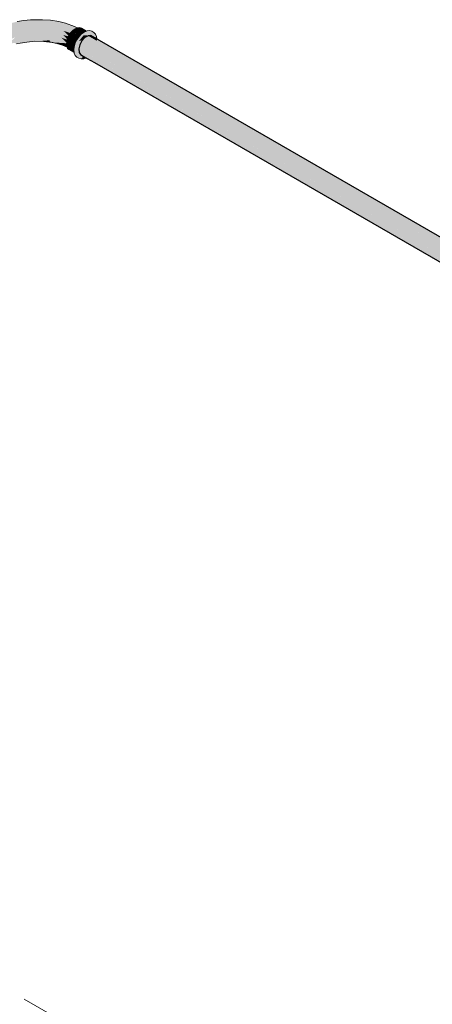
# Model space of a CAD drawing. Header units: millimetres. Extents: x 2 to 902, y -447 to 199.
# Tile 265 of 656: x 90.49 to 92.8, y 37.05 to 42.57. Entities that reach past the tile are written whole.
import ezdxf

# ---------------------------------------------------------------- set-up
doc = ezdxf.new("R2010")
doc.units = ezdxf.units.MM
doc.header["$MEASUREMENT"] = 0
doc.linetypes.add('JIS_02_2.0', pattern=[0.3, 0.2, -0.1])
for name, color, linetype, lineweight in [('AF-Condutos', 4, 'Continuous', 25), ('AF-Conexões', 9, 'Continuous', 18), ('DI-Área do detalhe', 7, 'JIS_02_2.0', 9)]:
    doc.layers.add(name, color=color, linetype=linetype, lineweight=lineweight)

msp = doc.modelspace()

# ---------------------------------------------------------------- hatches: boundary and pattern name
at = {"layer": 'AF-Condutos', "linetype": 'Continuous'}
for points in [[(90.9222, 42.448), (90.8732, 42.4765), (90.8552, 42.4661), (90.8387, 42.4482), (90.8267, 42.4258), (90.9143, 42.3748), (90.9345, 42.3631), (90.9345, 42.3636), (90.9144, 42.3752), (90.9345, 42.3636), (90.9345, 42.3631), (96.2677, 39.2844), (90.9307, 42.3946), (90.9173, 42.4024), (90.9306, 42.3947), (90.9306, 42.3951), (90.9173, 42.4028), (90.9306, 42.3951), (90.9306, 42.3947), (96.2797, 39.3068), (90.927, 42.4243), (90.9201, 42.4283), (90.927, 42.4243), (90.927, 42.4247), (90.9201, 42.4287), (90.927, 42.4247), (90.927, 42.4243), (96.2962, 39.3248), (90.9243, 42.4468)], [(90.9233, 42.4581), (90.8896, 42.4776), (90.8732, 42.4765)], [(90.9229, 42.4582), (90.8732, 42.4765), (90.9222, 42.4482), (90.9242, 42.4471), (90.9231, 42.4564)], [(90.9233, 42.4581), (90.9229, 42.4582), (90.9231, 42.4564), (90.9242, 42.4471), (90.8732, 42.4765), (90.9243, 42.4468), (96.3142, 39.3352)], [(96.3066, 39.3501), (90.8896, 42.4776), (96.2965, 39.3454), (96.2992, 39.3447), (96.3052, 39.3491), (96.307, 39.3499)], [(96.2968, 39.3452), (90.9243, 42.4468), (96.2826, 39.3326), (96.2899, 39.338), (96.2985, 39.3442)], [(90.8975, 42.3846), (90.8267, 42.4258), (90.8211, 42.4028), (90.8816, 42.3679), (90.9117, 42.3505), (90.8211, 42.4028), (90.9117, 42.3502), (90.938, 42.335), (96.2621, 39.2614), (90.9379, 42.3354), (96.2621, 39.2614), (90.9345, 42.363), (90.9143, 42.3748)], [(90.8815, 42.3677), (90.8211, 42.4028), (90.823, 42.3832), (90.868, 42.3572), (90.8703, 42.3559), (90.9099, 42.333), (90.9404, 42.3154), (90.9384, 42.3313), (90.9114, 42.347), (90.8794, 42.3655), (90.9114, 42.347), (90.9384, 42.3313), (90.9404, 42.3154), (96.264, 39.2418), (90.938, 42.3349), (90.9117, 42.3502), (90.882, 42.3674)], [(96.2635, 39.3051), (96.2689, 39.313), (96.2677, 39.3138), (90.9173, 42.4024), (96.2546, 39.292), (96.2567, 39.2908)], [(96.2824, 39.3327), (90.9201, 42.4283), (96.2673, 39.3141), (96.269, 39.3131), (96.2704, 39.3152), (96.2757, 39.323), (96.2841, 39.3318)], [(96.2463, 39.2471), (96.2468, 39.2518), (96.2456, 39.2524), (90.823, 42.3832), (96.246, 39.2447), (96.2466, 39.2443)], [(90.8616, 42.3533), (90.8622, 42.353), (90.8656, 42.351), (90.8677, 42.3498), (90.8684, 42.3499), (90.8677, 42.3498), (90.9091, 42.3259), (96.273, 39.229), (90.9098, 42.3329), (90.8788, 42.3509), (90.8703, 42.3558), (90.8691, 42.3565), (90.8688, 42.3564), (90.8642, 42.3544), (90.8688, 42.3564), (90.8691, 42.3565), (90.8676, 42.3569), (90.8691, 42.3565), (90.868, 42.3572), (90.823, 42.3832), (90.832, 42.3704)], [(96.2445, 39.2531), (96.2468, 39.2518), (96.2483, 39.2658), (96.2492, 39.2689), (96.2486, 39.2692), (90.9117, 42.3502)], [(96.2468, 39.2703), (96.2492, 39.2689), (96.2542, 39.2856), (96.2566, 39.2908), (96.2558, 39.2913), (90.9143, 42.3748)]]:
    msp.add_hatch(color=151, dxfattribs=at).paths.add_polyline_path(points)
at = {"layer": 'AF-Conexões', "linetype": 'Continuous'}
for points in [[(90.6228, 42.4446), (90.6766, 42.4382), (90.66, 42.4415), (90.6154, 42.4474), (90.5746, 42.4516), (90.6099, 42.448), (90.6154, 42.4474), (90.6155, 42.4485), (90.6157, 42.4572), (90.6154, 42.4474), (90.6583, 42.4507), (90.66, 42.4415), (90.6982, 42.4368), (90.7217, 42.4364), (90.6908, 42.4469), (90.7217, 42.4364), (90.7527, 42.434), (90.7529, 42.4359), (90.7532, 42.4383), (90.7224, 42.4495), (90.7532, 42.4383), (90.7243, 42.4657), (90.6822, 42.4612), (90.6389, 42.4685), (90.594, 42.4709), (90.6389, 42.4685), (90.6822, 42.4612), (90.7243, 42.4657), (90.7563, 42.4538), (90.757, 42.4562), (90.7353, 42.4797), (90.6983, 42.4868), (90.6587, 42.48), (90.6983, 42.4868), (90.7353, 42.4797), (90.7638, 42.4727), (90.7649, 42.4749), (90.736, 42.5037), (90.6954, 42.5082), (90.6578, 42.4992), (90.6155, 42.4995), (90.6578, 42.4992), (90.6954, 42.5082), (90.736, 42.5037), (90.775, 42.4909), (90.7766, 42.4932), (90.7588, 42.5143), (90.7877, 42.5054), (90.7854, 42.5061), (90.7822, 42.5013), (90.7854, 42.5061), (90.7588, 42.5143), (90.7744, 42.4957), (90.782, 42.501), (90.7744, 42.4957), (90.7765, 42.4932), (90.7769, 42.4936), (90.7816, 42.4985), (90.7798, 42.4978), (90.7816, 42.4985), (90.788, 42.5053), (90.7888, 42.5061), (90.7898, 42.5072), (90.7888, 42.5061), (90.7901, 42.5071), (90.7899, 42.5073), (90.7695, 42.527), (90.7222, 42.5312), (90.689, 42.5286), (90.6582, 42.5207), (90.689, 42.5286), (90.7222, 42.5312), (90.7695, 42.527), (90.7876, 42.5095), (90.7901, 42.5071), (90.7946, 42.5104), (90.8011, 42.5151), (90.8015, 42.5154), (90.8009, 42.5152), (90.8015, 42.5154), (90.8029, 42.516), (90.8025, 42.5161), (90.8026, 42.5162), (90.769, 42.5376), (90.8029, 42.516), (90.8111, 42.5195), (90.8126, 42.5201), (90.7981, 42.5281), (90.7477, 42.5461), (90.729, 42.5453), (90.7477, 42.5461), (90.7107, 42.5554), (90.6857, 42.5574), (90.6919, 42.5478), (90.6857, 42.5574), (90.7107, 42.5554), (90.6625, 42.5634), (90.6514, 42.5581), (90.6534, 42.5427), (90.6219, 42.518), (90.6534, 42.5427), (90.6514, 42.5581), (90.6625, 42.5634), (90.6185, 42.5661), (90.6164, 42.5534), (90.5879, 42.5457), (90.5921, 42.5306), (90.5692, 42.5051), (90.5722, 42.4855), (90.5491, 42.4685), (90.5722, 42.4855), (90.5692, 42.5051), (90.5921, 42.5306), (90.5879, 42.5457), (90.6164, 42.5534), (90.6185, 42.5661), (90.5512, 42.5657), (90.5848, 42.5643), (90.5512, 42.5657), (90.5137, 42.5618), (90.5464, 42.5612), (90.5727, 42.5563), (90.5464, 42.5612), (90.5137, 42.5618), (90.4942, 42.5562), (90.5147, 42.5528), (90.5271, 42.5374), (90.53, 42.5143), (90.5298, 42.4878), (90.53, 42.5143), (90.5271, 42.5374), (90.5147, 42.5528), (90.4942, 42.5562), (90.5137, 42.5618), (90.477, 42.5554), (90.4386, 42.5456), (90.4604, 42.5456), (90.4715, 42.5333), (90.4885, 42.5164), (90.4715, 42.5333), (90.4604, 42.5456), (90.4386, 42.5456), (90.3898, 42.528), (90.3746, 42.5205), (90.3754, 42.5201), (90.3769, 42.5195), (90.3851, 42.516), (90.4197, 42.5379), (90.3854, 42.5162), (90.3865, 42.5154), (90.3869, 42.5151), (90.3871, 42.5152), (90.4187, 42.5271), (90.3981, 42.5073), (90.3992, 42.5061), (90.4, 42.5053), (90.4002, 42.5054), (90.43, 42.5148), (90.4114, 42.4931), (90.413, 42.4908), (90.4466, 42.5009), (90.4729, 42.4898), (90.4955, 42.4828), (90.5058, 42.4612), (90.5298, 42.4495), (90.5058, 42.4612), (90.4955, 42.4828), (90.4729, 42.4898), (90.4466, 42.5009), (90.423, 42.4751), (90.4244, 42.4722), (90.4443, 42.475), (90.4308, 42.4568), (90.4316, 42.4539), (90.4643, 42.4669), (90.4348, 42.4383), (90.4351, 42.4359), (90.4656, 42.4495), (90.4351, 42.4359), (90.4353, 42.4339), (90.4643, 42.4354), (90.4729, 42.4302), (90.4928, 42.434), (90.53, 42.4409), (90.5156, 42.4412), (90.4955, 42.4415), (90.53, 42.4409), (90.5761, 42.445)], [(90.7667, 42.4787), (90.775, 42.4909), (90.7729, 42.4916), (90.736, 42.5037), (90.7644, 42.4754), (90.7649, 42.4749)], [(90.8223, 42.4701), (90.7888, 42.5061), (90.7769, 42.4936), (90.7667, 42.4787), (90.8108, 42.4533), (90.8121, 42.4553), (90.821, 42.4682)], [(90.8339, 42.4826), (90.8015, 42.5154), (90.7888, 42.5061), (90.8323, 42.481)], [(90.8304, 42.4821), (90.7888, 42.5061), (90.8222, 42.4703), (90.8223, 42.4701), (90.8225, 42.4704), (90.823, 42.4711), (90.8323, 42.481)], [(90.9211, 42.4729), (90.9031, 42.4784), (90.8711, 42.4883), (90.8642, 42.4904), (90.91, 42.4763), (90.9211, 42.4729), (90.9152, 42.4859), (90.9058, 42.4945), (90.8936, 42.4983), (90.8788, 42.4943), (90.8936, 42.4983), (90.8794, 42.4969), (90.8765, 42.4956), (90.867, 42.5011), (90.8765, 42.4956), (90.8794, 42.4969), (90.8936, 42.4983), (90.9058, 42.4945), (90.8941, 42.5013), (90.8819, 42.5051), (90.8677, 42.5037), (90.8647, 42.5024), (90.8524, 42.4972), (90.8372, 42.4861), (90.823, 42.4711), (90.8347, 42.4643), (90.823, 42.4711), (90.8108, 42.4533), (90.8014, 42.4338), (90.8132, 42.427), (90.8014, 42.4338), (90.7955, 42.414), (90.7935, 42.3952), (90.7951, 42.382), (90.8046, 42.3765), (90.7951, 42.382), (90.7955, 42.3788), (90.8014, 42.3658), (90.8108, 42.3571), (90.8225, 42.3503), (90.8132, 42.359), (90.8225, 42.3503), (90.8347, 42.3465), (90.8073, 42.372), (90.8069, 42.3752), (90.8053, 42.3884), (90.8069, 42.3752), (90.8073, 42.372), (90.8125, 42.3672), (90.8257, 42.3549), (90.8347, 42.3465), (90.8256, 42.3564), (90.8347, 42.3465), (90.8416, 42.3551), (90.8249, 42.3638), (90.8131, 42.3698), (90.8249, 42.3638), (90.8416, 42.3551), (90.8248, 42.3649), (90.8416, 42.3551), (90.8422, 42.3559), (90.847, 42.3618), (90.832, 42.3704), (90.823, 42.3832), (90.8238, 42.3752), (90.8241, 42.3722), (90.8238, 42.3752), (90.823, 42.3832), (90.8229, 42.3833), (90.817, 42.3791), (90.8135, 42.3714), (90.817, 42.3791), (90.815, 42.3776), (90.823, 42.3834), (90.8229, 42.3847), (90.8228, 42.3854), (90.8153, 42.3787), (90.8096, 42.3736), (90.8153, 42.3787), (90.8228, 42.3854), (90.8228, 42.3857), (90.8227, 42.3859), (90.8154, 42.3792), (90.8227, 42.3859), (90.8227, 42.3861), (90.8211, 42.4028), (90.8155, 42.3794), (90.8211, 42.4028), (90.8246, 42.4172), (90.8208, 42.4063), (90.8246, 42.4172), (90.8249, 42.4182), (90.8267, 42.4258), (90.8345, 42.4403), (90.8387, 42.4482), (90.8419, 42.4517), (90.8404, 42.4512), (90.8297, 42.4384), (90.8404, 42.4512), (90.8323, 42.4491), (90.8188, 42.4264), (90.8236, 42.42), (90.8215, 42.4161), (90.8236, 42.42), (90.8188, 42.4264), (90.8323, 42.4491), (90.8225, 42.4465), (90.8118, 42.4188), (90.8073, 42.4072), (90.8209, 42.415), (90.82, 42.4145), (90.8201, 42.4135), (90.8204, 42.4105), (90.8201, 42.4135), (90.82, 42.4145), (90.8073, 42.4072), (90.8083, 42.3915), (90.8093, 42.3738), (90.8083, 42.3915), (90.8073, 42.4072), (90.8073, 42.3897), (90.8073, 42.3749), (90.8073, 42.4072), (90.8225, 42.4465), (90.849, 42.4793), (90.8772, 42.4768), (90.8896, 42.4776), (90.8935, 42.4753), (90.9052, 42.4686), (90.9094, 42.4661), (90.9119, 42.4647)], [(90.7981, 42.5281), (90.8118, 42.5206), (90.8127, 42.5202), (90.8134, 42.5205), (90.8129, 42.5207)], [(90.8142, 42.5208), (90.8134, 42.5205), (90.8015, 42.5154), (90.8438, 42.491), (90.8455, 42.4922), (90.8456, 42.4922), (90.8162, 42.5191), (90.854, 42.4979), (90.8559, 42.4987), (90.8246, 42.5149), (90.8559, 42.4987), (90.854, 42.5002), (90.8261, 42.522)], [(90.8425, 42.4917), (90.8015, 42.5154), (90.8332, 42.4832), (90.8339, 42.4826), (90.8347, 42.4834), (90.8372, 42.4861), (90.8438, 42.491)], [(90.8029, 42.516), (90.8026, 42.5162), (90.8025, 42.5161)], [(90.8162, 42.5191), (90.844, 42.4937), (90.8456, 42.4922), (90.8471, 42.4933), (90.8524, 42.4972), (90.8538, 42.4978), (90.854, 42.4979), (90.8535, 42.498), (90.854, 42.4979), (90.8536, 42.4981)], [(90.8629, 42.5017), (90.8647, 42.5024), (90.8363, 42.5189), (90.8261, 42.522), (90.8559, 42.4987), (90.862, 42.5013)], [(90.6426, 42.4455), (90.6595, 42.4443), (90.6583, 42.4507), (90.6295, 42.4485), (90.6154, 42.4474), (90.6376, 42.4445), (90.6473, 42.4444), (90.6595, 42.4443)], [(90.66, 42.4415), (90.6595, 42.4443), (90.6376, 42.4445)], [(90.752, 42.4393), (90.7532, 42.4383), (90.754, 42.4459), (90.7563, 42.4538), (90.7549, 42.4543), (90.7243, 42.4657)], [(90.7563, 42.457), (90.7589, 42.4624), (90.7638, 42.4727), (90.7621, 42.4731), (90.7353, 42.4797)], [(90.7975, 42.4207), (90.754, 42.4459), (90.7523, 42.4302), (90.7969, 42.4186)], [(90.8029, 42.437), (90.804, 42.4392), (90.8108, 42.4533), (90.7667, 42.4787), (90.7589, 42.4624), (90.754, 42.4459), (90.8019, 42.4348)], [(90.7957, 42.4218), (90.7975, 42.4207), (90.8014, 42.4338), (90.8017, 42.4349), (90.754, 42.4459)], [(90.757, 42.4562), (90.7589, 42.4624), (90.7563, 42.457)], [(90.7765, 42.4932), (90.7767, 42.4933), (90.7769, 42.4936)], [(90.7765, 42.4932), (90.7766, 42.4932), (90.7767, 42.4933)], [(90.8772, 42.4768), (90.8741, 42.4771), (90.8659, 42.4778), (90.8645, 42.4763), (90.8659, 42.4778), (90.849, 42.4793), (90.8453, 42.4748), (90.8642, 42.476), (90.8453, 42.4748), (90.8238, 42.448), (90.8225, 42.4465), (90.8419, 42.4517), (90.8458, 42.4559), (90.8469, 42.457), (90.8552, 42.4661), (90.8633, 42.475), (90.8552, 42.4661), (90.8706, 42.4751), (90.8732, 42.4765)], [(90.9211, 42.4729), (90.9119, 42.4647), (90.9228, 42.4584)], [(90.6776, 42.4388), (90.6983, 42.4357), (90.6982, 42.4368), (90.6745, 42.4397), (90.66, 42.4415), (90.6722, 42.4388), (90.6818, 42.4376), (90.6983, 42.4357)], [(90.6766, 42.4382), (90.6722, 42.4388), (90.6984, 42.4328), (90.6984, 42.4339)], [(90.6766, 42.4382), (90.6862, 42.4363), (90.6984, 42.4339), (90.6983, 42.4357), (90.6818, 42.4376)], [(90.7035, 42.435), (90.7311, 42.4253), (90.7356, 42.4237), (90.7348, 42.4245), (90.7217, 42.4364), (90.7028, 42.4353), (90.7217, 42.4364), (90.6992, 42.4368), (90.6982, 42.4368), (90.6984, 42.4328), (90.722, 42.427), (90.7356, 42.4237)], [(90.7356, 42.4237), (90.6984, 42.4328), (90.7304, 42.4235), (90.7557, 42.4126), (90.7552, 42.4139)], [(90.7515, 42.4223), (90.7534, 42.4214), (90.7523, 42.4302), (90.7527, 42.434), (90.7518, 42.434), (90.7217, 42.4364)], [(90.7534, 42.4214), (90.7217, 42.4364), (90.7356, 42.4237), (90.7536, 42.4196)], [(90.7536, 42.4174), (90.7539, 42.4174), (90.7536, 42.4196), (90.7525, 42.4199), (90.7356, 42.4237), (90.744, 42.4195), (90.7539, 42.4166), (90.754, 42.4165), (90.754, 42.4166), (90.7539, 42.4172), (90.7539, 42.4174)], [(90.7542, 42.4143), (90.7552, 42.4139), (90.754, 42.4165), (90.7539, 42.4166), (90.744, 42.4195)], [(90.7933, 42.4065), (90.7946, 42.4058), (90.7955, 42.414), (90.7969, 42.4186), (90.796, 42.4188), (90.7523, 42.4302)], [(90.7523, 42.4302), (90.7936, 42.3963), (90.7946, 42.4058)], [(90.7933, 42.3966), (90.7523, 42.4302), (90.754, 42.4165), (90.7934, 42.3938), (90.7937, 42.3935), (90.7935, 42.3952), (90.7936, 42.3963)], [(90.795, 42.3831), (90.7948, 42.3849), (90.7946, 42.3865), (90.7945, 42.3873), (90.7938, 42.3931), (90.7937, 42.3935), (90.7748, 42.4045), (90.7646, 42.4088), (90.7748, 42.4045), (90.754, 42.4165), (90.7557, 42.4126), (90.7589, 42.4056), (90.7667, 42.3984), (90.7951, 42.382)], [(90.8017, 42.4349), (90.8014, 42.4338), (90.8019, 42.4348)], [(90.8616, 42.3533), (90.8611, 42.3536), (90.857, 42.356), (90.854, 42.3577), (90.8456, 42.3511), (90.8466, 42.3497), (90.8456, 42.3511), (90.854, 42.3577), (90.8484, 42.3609), (90.8448, 42.3523), (90.8484, 42.3609), (90.847, 42.3618), (90.8428, 42.3551), (90.847, 42.3618), (90.8422, 42.3559), (90.8347, 42.3465), (90.8479, 42.3478), (90.849, 42.3479)]]:
    msp.add_hatch(color=161, dxfattribs=at).paths.add_polyline_path(points)

# ---------------------------------------------------------------- linework, layer by layer
at = {"layer": 'AF-Condutos'}
for p, q in [((90.8387, 42.4482), (90.8267, 42.4258)), ((90.8552, 42.4661), (90.8387, 42.4482)), ((90.8732, 42.4765), (90.8552, 42.4661)), ((90.8896, 42.4776), (90.8732, 42.4765)), ((96.3066, 39.3501), (90.8896, 42.4776)), ((90.8267, 42.4258), (90.8211, 42.4028)), ((90.8211, 42.4028), (90.823, 42.3832)), ((90.823, 42.3832), (90.832, 42.3704)), ((90.832, 42.3704), (90.8616, 42.3533)), ((90.8616, 42.3533), (90.8622, 42.353)), ((90.8622, 42.353), (90.8656, 42.351)), ((90.8656, 42.351), (90.8677, 42.3498)), ((90.8677, 42.3498), (90.9091, 42.3259)), ((90.9091, 42.3259), (96.273, 39.229))]:
    msp.add_line(p, q, dxfattribs=at)
at = {"layer": 'AF-Conexões'}
for p, q in [((90.5137, 42.5618), (90.477, 42.5554)), ((90.5512, 42.5657), (90.5137, 42.5618)), ((90.6185, 42.5661), (90.5512, 42.5657)), ((90.6625, 42.5634), (90.6185, 42.5661)), ((90.7107, 42.5554), (90.6625, 42.5634)), ((90.7477, 42.5461), (90.7107, 42.5554)), ((90.7981, 42.5281), (90.7477, 42.5461)), ((90.7888, 42.5061), (90.7769, 42.4936)), ((90.8015, 42.5154), (90.7888, 42.5061)), ((90.8129, 42.5207), (90.7981, 42.5281)), ((90.8134, 42.5205), (90.8015, 42.5154)), ((90.8134, 42.5205), (90.8129, 42.5207)), ((90.8142, 42.5208), (90.8134, 42.5205)), ((90.8261, 42.522), (90.8142, 42.5208)), ((90.8363, 42.5189), (90.8261, 42.522)), ((90.8647, 42.5024), (90.8363, 42.5189)), ((90.8524, 42.4972), (90.8372, 42.4861)), ((90.8647, 42.5024), (90.8524, 42.4972)), ((90.8677, 42.5037), (90.8647, 42.5024)), ((90.8819, 42.5051), (90.8677, 42.5037)), ((90.8941, 42.5013), (90.8819, 42.5051)), ((90.9058, 42.4945), (90.8941, 42.5013)), ((90.53, 42.4409), (90.5761, 42.445)), ((90.5761, 42.445), (90.6228, 42.4446)), ((90.6228, 42.4446), (90.6766, 42.4382)), ((90.754, 42.4459), (90.7523, 42.4302)), ((90.7589, 42.4624), (90.754, 42.4459)), ((90.7667, 42.4787), (90.7589, 42.4624)), ((90.7769, 42.4936), (90.7667, 42.4787)), ((90.8108, 42.4533), (90.8014, 42.4338)), ((90.823, 42.4711), (90.8108, 42.4533)), ((90.8372, 42.4861), (90.823, 42.4711)), ((90.9152, 42.4859), (90.9058, 42.4945)), ((90.9211, 42.4729), (90.9152, 42.4859)), ((90.9228, 42.4584), (90.9211, 42.4729)), ((90.4729, 42.4302), (90.4928, 42.434)), ((90.4928, 42.434), (90.53, 42.4409)), ((90.66, 42.4415), (90.6722, 42.4388)), ((90.6766, 42.4382), (90.66, 42.4415)), ((90.6722, 42.4388), (90.6984, 42.4328)), ((90.6984, 42.4328), (90.7304, 42.4235)), ((90.7304, 42.4235), (90.7557, 42.4126)), ((90.7523, 42.4302), (90.754, 42.4165)), ((90.754, 42.4165), (90.7557, 42.4126)), ((90.7557, 42.4126), (90.7589, 42.4056)), ((90.7589, 42.4056), (90.7667, 42.3984)), ((90.7667, 42.3984), (90.7951, 42.382)), ((90.7955, 42.414), (90.7935, 42.3952)), ((90.7935, 42.3952), (90.7951, 42.382)), ((90.8014, 42.4338), (90.7955, 42.414)), ((90.7951, 42.382), (90.7955, 42.3788)), ((90.7955, 42.3788), (90.8014, 42.3658)), ((90.8014, 42.3658), (90.8108, 42.3571)), ((90.8108, 42.3571), (90.8225, 42.3503)), ((90.8225, 42.3503), (90.8347, 42.3465)), ((90.8347, 42.3465), (90.8479, 42.3478)), ((90.8479, 42.3478), (90.849, 42.3479)), ((90.849, 42.3479), (90.8616, 42.3533))]:
    msp.add_line(p, q, dxfattribs=at)
at = {"layer": 'DI-Área do detalhe'}
msp.add_lwpolyline([(89.7354, 37.5335), (101.1215, 30.9597), (86.7045, 22.6361), (75.3184, 29.2098), (89.7354, 37.5335)], dxfattribs=at)

doc.saveas('drawing.dxf')
